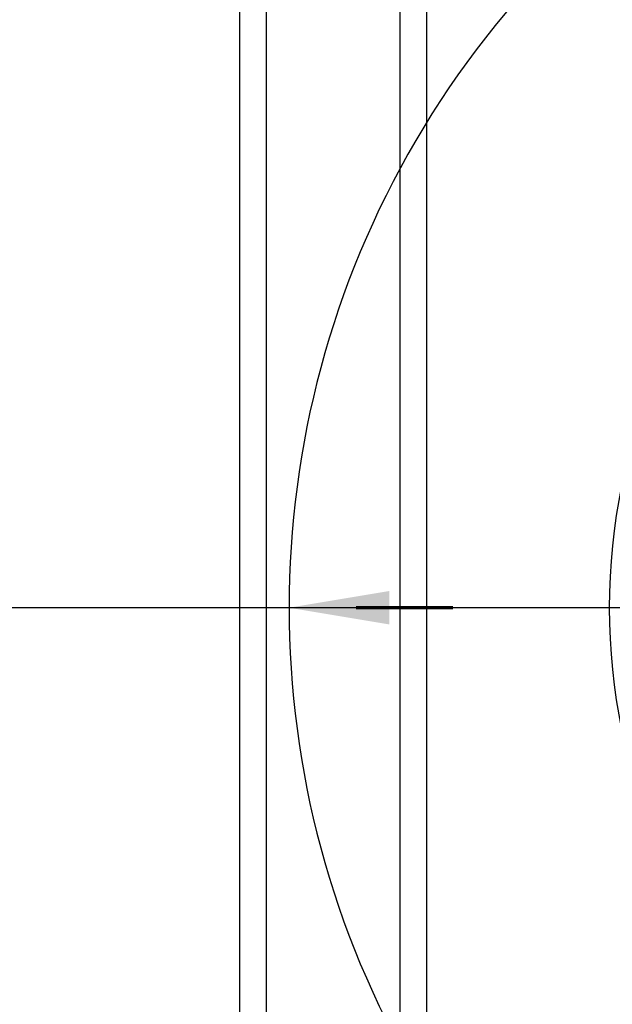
# Model space of a CAD drawing. Extents: x -285 to 5863, y 308 to 3178.
# Tile 577 of 622: x 4914 to 4936, y 1383 to 1420. Entities that reach past the tile are written whole.
import ezdxf

# ---------------------------------------------------------------- set-up
doc = ezdxf.new("R2010")
doc.units = 0
doc.header["$MEASUREMENT"] = 0
doc.linetypes.add('HIDDEN3', pattern=[0.1875, 0.125, -0.0625])
doc.layers.add('FREEZE-LINES', color=8, linetype='CONTINUOUS', plot=False)
for name, color, linetype in [('PIPING-PRODUCT-PREMIUM', 5, 'CONTINUOUS'), ('TANK-MANHOLE-COVER-40', 2, 'CONTINUOUS'), ('TANK-SLOPE', 3, 'CONTINUOUS'), ('TANK-UST', 5, 'CONTINUOUS'), ('TANK-UST-RIB', 7, 'CONTINUOUS')]:
    doc.layers.add(name, color=color, linetype=linetype)

msp = doc.modelspace()

# ---------------------------------------------------------------- linework, layer by layer
at = {"layer": 'FREEZE-LINES', "linetype": 'Continuous'}
msp.add_line((5653.857, 1398.01839), (4609.857, 1398.01839), dxfattribs=at)
at = {"layer": 'PIPING-PRODUCT-PREMIUM'}
msp.add_line((4936.0898, 1398.01916), (4823.47882, 1398.01916), dxfattribs=at)
at = {"layer": 'TANK-MANHOLE-COVER-40', "color": 4, "linetype": 'Continuous'}
msp.add_circle((4958.72882, 1398.01916), 22.63902, dxfattribs=at)
at = {"layer": 'TANK-SLOPE'}
msp.add_lwpolyline([(5045.28867, 1364.83561, 0.9832619), (5045.28926, 1431.20116), (4959.31377, 1432.65324, 1.01702303), (4959.31315, 1363.38507)], format="xyb", close=True, dxfattribs=at)
at = {"layer": 'TANK-SLOPE', "const_width": 0.125}
msp.add_lwpolyline([(4926.5898, 1398.01916), (4930.23058, 1398.01916)], dxfattribs=at)
at = {"layer": 'TANK-SLOPE'}
msp.add_solid([(4927.8398, 1397.39416), (4924.0898, 1398.01916), (4927.8398, 1398.64416)], dxfattribs=at)
at = {"layer": 'TANK-UST'}
msp.add_lwpolyline([(4917.6928, 1337.01839, -0.9543276), (4917.6928, 1459.01839)], format="xyb", dxfattribs=at)
at = {"layer": 'TANK-UST', "color": 2, "linetype": 'HIDDEN3'}
msp.add_lwpolyline([(4922.22882, 1458.01839), (4917.71627, 1458.01839, 0.9539575), (4917.71627, 1338.01839), (4922.22882, 1338.01839), (5017.47902, 1338.01839), (5116.49837, 1338.01839), (5341.49837, 1338.01839), (5345.99157, 1338.01839, 0.9539575), (5345.99157, 1458.01839), (5341.49837, 1458.01839), (5116.49837, 1458.01839), (5017.47902, 1458.01839)], format="xyb", close=True, dxfattribs=at)
at = {"layer": 'TANK-UST-RIB'}
for p, q in [((4923.22882, 1461.01839), (4923.22882, 1335.01839)), ((4928.22882, 1461.01839), (4928.22882, 1335.01839)), ((4922.22882, 1459.01839), (4922.22882, 1337.01839)), ((4929.22882, 1459.01839), (4929.22882, 1337.01839))]:
    msp.add_line(p, q, dxfattribs=at)

doc.saveas('drawing.dxf')
